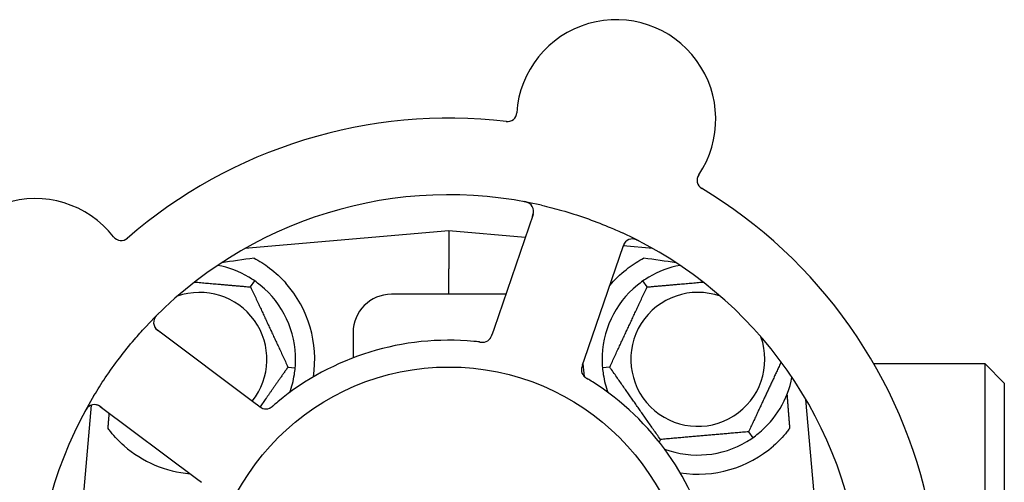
# Model space of a CAD drawing. Header units: inches. Extents: x 5 to 1128, y -85 to 748.
# Tile 623 of 656: x 617.44 to 620.66, y 564.47 to 565.98. Entities that reach past the tile are written whole.
import ezdxf

# ---------------------------------------------------------------- set-up
doc = ezdxf.new("R2010")
doc.units = ezdxf.units.IN
doc.header["$LTSCALE"] = 32
doc.header["$MEASUREMENT"] = 0
doc.layers.add('Visible (ANSI)', color=7, linetype='Continuous', lineweight=30)

msp = doc.modelspace()

# ---------------------------------------------------------------- linework, layer by layer
at = {"layer": 'Visible (ANSI)'}
for p, q in [((619.11808, 565.34539), (618.99093, 564.97352)), ((618.84313, 565.29228), (618.17702, 565.234)), ((618.84313, 565.29228), (618.84313, 565.16737)), ((619.09246, 565.27047), (618.84313, 565.29228)), ((619.28568, 564.87274), (619.41283, 565.24462)), ((619.50924, 565.234), (619.41218, 565.2425)), ((618.84313, 565.08478), (618.84313, 565.16737)), ((618.19621, 565.10875), (618.20988, 565.12826)), ((619.49006, 565.10875), (619.47639, 565.12826)), ((619.02897, 565.08478), (618.65563, 565.08478)), ((618.20672, 564.73189), (617.89233, 564.96772)), ((618.53063, 564.95978), (618.53063, 564.87707)), ((618.99093, 564.97352), (618.9845, 564.95469)), ((619.27925, 564.85394), (619.28568, 564.87274)), ((620.59313, 564.85728), (620.23021, 564.85728)), ((620.59313, 564.35289), (620.59313, 564.85728)), ((620.65563, 564.79478), (620.59313, 564.85728)), ((618.31821, 564.84712), (618.34194, 564.84504)), ((619.36806, 564.84712), (619.34432, 564.84504)), ((620.65563, 564.79478), (620.65563, 564.33392)), ((617.67616, 564.72298), (617.61813, 564.05978)), ((618.22261, 564.71997), (618.20672, 564.73189)), ((620.05613, 564.19701), (620.00851, 564.74124)), ((617.70541, 564.71854), (618.01979, 564.48271)), ((619.82121, 564.63581), (619.83488, 564.61629)), ((619.53363, 564.61065), (619.5297, 564.60222)), ((618.01979, 564.48271), (618.03571, 564.47077))]:
    msp.add_line(p, q, dxfattribs=at)
msp.add_circle((618.84313, 564.05978), 0.7875, dxfattribs=at)
for centre, radius, start, end in [((619.38906, 565.65653), 0.325, 326.006, 176.24329), ((618.84313, 564.05978), 1.6, 83.25836, 130.99093), ((619.03357, 565.67988), 0.03125, 263.29575, 356.24329), ((619.68442, 565.45735), 0.03125, 146.006, 238.95354), ((618.84313, 564.05978), 1.6, 11.25836, 58.99093), ((618.84313, 564.05978), 1.35, 77.06409, 137.1852), ((617.49323, 565.07241), 0.325, 38.006, 248.24329), ((619.08851, 565.3555), 0.03125, 341.12465, 79.27672), ((617.77394, 565.29177), 0.03125, 218.006, 310.95354), ((618.84313, 564.05978), 1.35, 5.06409, 65.1852), ((619.4424, 565.23451), 0.03125, 62.97257, 161.12465), ((618.03063, 564.87228), 0.3125, 59.15807, 79.28378), ((619.65563, 564.87228), 0.3125, 100.71622, 120.84193), ((618.03063, 564.87228), 0.3125, 359.15807, 50.84193), ((618.03063, 564.87228), 0.375, 351.21293, 41.51889), ((619.65563, 564.87228), 0.3125, 129.15807, 180.84193), ((619.65563, 564.87228), 0.375, 138.48111, 140.17271), ((618.03063, 564.87228), 0.21875, 321.38477, 109.65889), ((618.65563, 564.95978), 0.125, 90, 180), ((619.65563, 564.87228), 0.21875, 70.34111, 19.65889), ((617.91108, 564.99272), 0.03125, 134.97257, 233.12465), ((618.84313, 564.05978), 0.875, 84.63234, 129.61695), ((618.95306, 564.95934), 0.03125, 281.91027, 323.9096), ((619.65563, 564.87228), 0.375, 182.07658, 188.57442), ((618.03063, 564.87228), 0.3125, 339.72028, 350.84193), ((619.30695, 564.83835), 0.03125, 179.11888, 220.57804), ((619.65563, 564.87228), 0.3125, 189.15807, 200.27972), ((618.84313, 564.05978), 0.875, 12.63234, 57.61695), ((619.65563, 564.87228), 0.3125, 309.15807, 349.28378), ((618.84313, 564.05978), 1.35, 149.06409, 209.1852), ((617.68665, 564.69354), 0.03125, 53.12465, 151.27672), ((618.246, 564.74148), 0.03125, 251.11888, 292.57804), ((619.65563, 564.87228), 0.3125, 249.72028, 300.84193), ((618.03063, 564.87228), 0.375, 228.77041, 265.08898), ((619.65563, 564.87228), 0.375, 261.21293, 311.22959)]:
    msp.add_arc(centre, radius, start, end, dxfattribs=at)
for centre, major_axis, start_param, end_param in [((619.84817, 565.25473), (-2.38839, -0.20896), 5.4649258, 5.5279515), ((617.8381, 565.25473), (2.38839, -0.20896), 0.7552338, 0.8182595)]:
    msp.add_ellipse(centre, major_axis=major_axis, ratio=0.0521373, start_param=start_param, end_param=end_param, dxfattribs=at)
for points, knots in [([(619.10709, 565.38062), (619.10686, 565.38079), (619.10657, 565.38099), (619.10556, 565.38165), (619.10476, 565.38213), (619.1029, 565.3831), (619.10175, 565.38363), (619.09969, 565.38441), (619.09903, 565.38465), (619.09736, 565.3852), (619.09631, 565.38551), (619.09405, 565.38612), (619.09283, 565.38641), (619.09091, 565.38683), (619.09018, 565.38697), (619.08876, 565.38725), (619.08806, 565.38738), (619.08735, 565.38751)], [0.051298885, 0.051298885, 0.051298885, 0.051298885, 0.057269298, 0.057269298, 0.069785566, 0.069785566, 0.083632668, 0.083632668, 0.089458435, 0.089458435, 0.09782017, 0.09782017, 0.107290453, 0.107290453, 0.113094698, 0.113094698, 0.118968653, 0.118968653, 0.118968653, 0.118968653]), ([(619.14535, 565.37552), (619.16769, 565.37039), (619.18977, 565.36472), (619.23752, 565.35117), (619.26343, 565.34298), (619.31426, 565.32518), (619.33889, 565.31573), (619.37881, 565.29907), (619.3943, 565.29226), (619.40971, 565.28513)], [-0.73117336, -0.73117336, -0.73117336, -0.73117336, -0.55242948, -0.55242948, -0.34016147, -0.34016147, -0.13232742, -0.13232742, 0, 0, 0, 0]), ([(619.11545, 565.33772), (619.11576, 565.33861), (619.11607, 565.33951), (619.11723, 565.34301), (619.11801, 565.34562), (619.11903, 565.35006), (619.11933, 565.35198), (619.11963, 565.35516), (619.11965, 565.35661), (619.11954, 565.35888), (619.11945, 565.35973), (619.11933, 565.36063), (619.1193, 565.36081), (619.11927, 565.36098)], [0, 0, 0, 0, 0.007248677, 0.007248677, 0.028564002, 0.028564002, 0.04748221, 0.04748221, 0.065361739, 0.065361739, 0.076705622, 0.076705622, 0.079955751, 0.079955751, 0.079955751, 0.079955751]), ([(619.42135, 565.25761), (619.42114, 565.25741), (619.42087, 565.25715), (619.41962, 565.25587), (619.41849, 565.25453), (619.41668, 565.25193), (619.41589, 565.25063), (619.4141, 565.24719), (619.41311, 565.24495), (619.41184, 565.24163), (619.41148, 565.24064), (619.41082, 565.23875), (619.41051, 565.23784), (619.4102, 565.23693)], [0.058736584, 0.058736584, 0.058736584, 0.058736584, 0.064782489, 0.064782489, 0.086145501, 0.086145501, 0.103238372, 0.103238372, 0.123434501, 0.123434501, 0.131598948, 0.131598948, 0.13893919, 0.13893919, 0.13893919, 0.13893919]), ([(619.46288, 565.25912), (619.46233, 565.2594), (619.46177, 565.25969), (619.46028, 565.26045), (619.45931, 565.26092), (619.45751, 565.26177), (619.45666, 565.26215), (619.45448, 565.26307), (619.45311, 565.26359), (619.45069, 565.2644), (619.4496, 565.26471), (619.44772, 565.26517), (619.44691, 565.26533), (619.44527, 565.26559), (619.44448, 565.26567), (619.44358, 565.26573), (619.44339, 565.26574), (619.44323, 565.26575)], [0, 0, 0, 0, 0.005149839, 0.005149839, 0.013554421, 0.013554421, 0.020527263, 0.020527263, 0.031641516, 0.031641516, 0.041623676, 0.041623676, 0.051235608, 0.051235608, 0.063734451, 0.063734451, 0.067355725, 0.067355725, 0.067355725, 0.067355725]), ([(618.20777, 565.20281), (618.22383, 565.1942), (618.24126, 565.18327), (618.27723, 565.15581), (618.29562, 565.13869), (618.31141, 565.12085)], [1.44549616, 1.44549616, 1.44549616, 1.44549616, 1.60647008, 1.60647008, 1.78790376, 1.78790376, 1.78790376, 1.78790376]), ([(619.37486, 565.12085), (619.39078, 565.13884), (619.40933, 565.15608), (619.4453, 565.18345), (619.46256, 565.19426), (619.4785, 565.20281)], [0.51027324, 0.51027324, 0.51027324, 0.51027324, 0.69323174, 0.69323174, 0.85269236, 0.85269236, 0.85269236, 0.85269236]), ([(617.89401, 565.01981), (617.89356, 565.01937), (617.89312, 565.01894), (617.89194, 565.01775), (617.89119, 565.01698), (617.88982, 565.01552), (617.8892, 565.01483), (617.88765, 565.01304), (617.88673, 565.0119), (617.88522, 565.00985), (617.88458, 565.00891), (617.88357, 565.00727), (617.88316, 565.00654), (617.88241, 565.00506), (617.88209, 565.00433), (617.88175, 565.0035), (617.88169, 565.00332), (617.88163, 565.00317)], [0, 0, 0, 0, 0.005149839, 0.005149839, 0.013554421, 0.013554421, 0.020527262, 0.020527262, 0.031641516, 0.031641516, 0.041623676, 0.041623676, 0.051235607, 0.051235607, 0.06373445, 0.06373445, 0.067355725, 0.067355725, 0.067355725, 0.067355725]), ([(617.68518, 564.75379), (617.69697, 564.77345), (617.70918, 564.79269), (617.7368, 564.8339), (617.75257, 564.85597), (617.78455, 564.89797), (617.8005, 564.91772), (617.82862, 564.95061), (617.84057, 564.96405), (617.85283, 564.97728)], [-0.73117437, -0.73117437, -0.73117437, -0.73117437, -0.55243049, -0.55243049, -0.34047291, -0.34047291, -0.14064238, -0.14064238, 0, 0, 0, 0]), ([(617.88261, 564.97985), (617.88273, 564.97958), (617.8829, 564.97925), (617.88373, 564.97767), (617.88465, 564.97617), (617.88657, 564.97365), (617.88756, 564.9725), (617.89027, 564.96974), (617.8921, 564.9681), (617.89487, 564.96587), (617.8957, 564.96522), (617.89729, 564.964), (617.89806, 564.96342), (617.89883, 564.96285)], [0.058736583, 0.058736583, 0.058736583, 0.058736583, 0.064782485, 0.064782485, 0.086145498, 0.086145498, 0.103238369, 0.103238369, 0.123434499, 0.123434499, 0.131598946, 0.131598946, 0.138939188, 0.138939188, 0.138939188, 0.138939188]), ([(618.97754, 564.93991), (618.97759, 564.93998), (618.97766, 564.94006), (618.97784, 564.94031), (618.97797, 564.94049), (618.97856, 564.9413), (618.97908, 564.94208), (618.98022, 564.94404), (618.98087, 564.94531), (618.98206, 564.94799), (618.98262, 564.94939), (618.98337, 564.95144), (618.9836, 564.95208), (618.98394, 564.95305), (618.98405, 564.95338), (618.98427, 564.95402), (618.98437, 564.95433), (618.98448, 564.95465)], [0.038929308, 0.038929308, 0.038929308, 0.038929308, 0.040726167, 0.040726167, 0.043941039, 0.043941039, 0.054249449, 0.054249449, 0.066768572, 0.066768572, 0.07820649, 0.07820649, 0.083402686, 0.083402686, 0.086046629, 0.086046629, 0.08863019, 0.08863019, 0.08863019, 0.08863019]), ([(618.97804, 564.94055), (618.97804, 564.94055), (618.97804, 564.94056), (618.97808, 564.94061), (618.97822, 564.9408), (618.97862, 564.94135), (618.97892, 564.9418), (618.97958, 564.94283), (618.97992, 564.94341), (618.98032, 564.94416), (618.98043, 564.94435), (618.98115, 564.94577), (618.98189, 564.94744), (618.98293, 564.9502), (618.98323, 564.95102), (618.98368, 564.95232), (618.98384, 564.95277), (618.98416, 564.95369), (618.98432, 564.95417), (618.98448, 564.95465)], [0.028019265, 0.028019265, 0.028019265, 0.028019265, 0.028672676, 0.028672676, 0.033062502, 0.033062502, 0.040781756, 0.040781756, 0.051074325, 0.051074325, 0.054504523, 0.054504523, 0.075062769, 0.075062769, 0.083066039, 0.083066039, 0.087153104, 0.087153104, 0.091266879, 0.091266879, 0.091266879, 0.091266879]), ([(618.94339, 564.92902), (618.94291, 564.92907), (618.9424, 564.92913), (618.94186, 564.92919), (618.93699, 564.92974), (618.93034, 564.93044), (618.92499, 564.93094)], [0.48080563, 0.48080563, 0.48080563, 0.48080563, 0.5329828, 0.5329828, 0.5329828, 1, 1, 1, 1]), ([(618.94342, 564.92901), (618.94372, 564.92898), (618.94402, 564.92894), (618.94482, 564.92885), (618.94533, 564.9288), (618.94691, 564.92863), (618.948, 564.92852), (618.95027, 564.92835), (618.95147, 564.92829), (618.95383, 564.92823), (618.95495, 564.92826), (618.95716, 564.92839), (618.95815, 564.92853), (618.95938, 564.92874), (618.95971, 564.92881), (618.95996, 564.92886)], [0.001596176, 0.001596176, 0.001596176, 0.001596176, 0.00393777, 0.00393777, 0.007842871, 0.007842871, 0.016055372, 0.016055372, 0.025513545, 0.025513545, 0.037191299, 0.037191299, 0.054193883, 0.054193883, 0.061558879, 0.061558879, 0.061558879, 0.061558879]), ([(618.94342, 564.92901), (618.94397, 564.92895), (618.94451, 564.92889), (618.94559, 564.92876), (618.94613, 564.9287), (618.94794, 564.92851), (618.94921, 564.9284), (618.95128, 564.92827), (618.95213, 564.92823), (618.95407, 564.9282), (618.95509, 564.92823), (618.95688, 564.92836), (618.95769, 564.92845), (618.95896, 564.92865), (618.95949, 564.92875), (618.9598, 564.92882), (618.95984, 564.92883), (618.95985, 564.92883), (618.95985, 564.92883), (618.95985, 564.92883)], [0, 0, 0, 0, 0.004180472, 0.004180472, 0.008305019, 0.008305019, 0.018114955, 0.018114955, 0.025612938, 0.025612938, 0.036850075, 0.036850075, 0.047489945, 0.047489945, 0.056089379, 0.056089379, 0.05828692, 0.05828692, 0.058652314, 0.058652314, 0.058652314, 0.058652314]), ([(619.27925, 564.85394), (619.27908, 564.85344), (619.27891, 564.85293), (619.27858, 564.85196), (619.27842, 564.85148), (619.27806, 564.8504), (619.27787, 564.8498), (619.27719, 564.84768), (619.27681, 564.8463), (619.27629, 564.84413), (619.27611, 564.84317), (619.27587, 564.84142), (619.27579, 564.84066), (619.27571, 564.83938), (619.2757, 564.83882), (619.2757, 564.83849), (619.2757, 564.83845), (619.2757, 564.83845), (619.2757, 564.83845), (619.2757, 564.83845)], [0, 0, 0, 0, 0.004355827, 0.004355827, 0.0086878, 0.0086878, 0.014307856, 0.014307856, 0.029588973, 0.029588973, 0.043844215, 0.043844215, 0.054171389, 0.054171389, 0.061954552, 0.061954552, 0.063871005, 0.063871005, 0.063878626, 0.063878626, 0.063878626, 0.063878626]), ([(619.27924, 564.8539), (619.27914, 564.85362), (619.27905, 564.85334), (619.27852, 564.85179), (619.27808, 564.85048), (619.27724, 564.84773), (619.27684, 564.84627), (619.27624, 564.84363), (619.27604, 564.84243), (619.27577, 564.84017), (619.27571, 564.83908), (619.2757, 564.83817), (619.2757, 564.83803), (619.2757, 564.83792)], [0, 0, 0, 0, 0.002309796, 0.002309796, 0.012623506, 0.012623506, 0.024338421, 0.024338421, 0.035397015, 0.035397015, 0.047442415, 0.047442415, 0.049661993, 0.049661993, 0.049661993, 0.049661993]), ([(619.28273, 564.8186), (619.28288, 564.81842), (619.28307, 564.81819), (619.28366, 564.81753), (619.2841, 564.81707), (619.28507, 564.81613), (619.28558, 564.81566), (619.28666, 564.81474), (619.2872, 564.81431), (619.28854, 564.81329), (619.28938, 564.81269), (619.29064, 564.81184), (619.29102, 564.81158), (619.29241, 564.81067), (619.29346, 564.81002), (619.29484, 564.80917), (619.29519, 564.80896), (619.29568, 564.80866), (619.29583, 564.80857), (619.29598, 564.80848)], [0.044252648, 0.044252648, 0.044252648, 0.044252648, 0.050671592, 0.050671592, 0.061250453, 0.061250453, 0.071050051, 0.071050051, 0.078610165, 0.078610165, 0.087196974, 0.087196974, 0.090753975, 0.090753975, 0.100050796, 0.100050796, 0.103147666, 0.103147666, 0.104517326, 0.104517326, 0.104517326, 0.104517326]), ([(619.28297, 564.81831), (619.28297, 564.81831), (619.28299, 564.81828), (619.28307, 564.81818), (619.28317, 564.81807), (619.28346, 564.81773), (619.28371, 564.81746), (619.28455, 564.81657), (619.28523, 564.81592), (619.28675, 564.81462), (619.28757, 564.81397), (619.28955, 564.81253), (619.29076, 564.81172), (619.29314, 564.8102), (619.29433, 564.80948), (619.29565, 564.80868), (619.29582, 564.80858), (619.29598, 564.80848)], [0.030853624, 0.030853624, 0.030853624, 0.030853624, 0.032941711, 0.032941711, 0.036385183, 0.036385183, 0.042347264, 0.042347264, 0.055267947, 0.055267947, 0.065838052, 0.065838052, 0.077516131, 0.077516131, 0.087897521, 0.087897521, 0.089364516, 0.089364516, 0.089364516, 0.089364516]), ([(617.71189, 564.71368), (617.71114, 564.71424), (617.71038, 564.71481), (617.70741, 564.717), (617.70517, 564.71855), (617.70126, 564.72089), (617.69953, 564.72177), (617.69659, 564.72303), (617.69523, 564.72351), (617.69303, 564.7241), (617.69219, 564.72428), (617.6913, 564.72444), (617.69112, 564.72447), (617.69095, 564.7245)], [0, 0, 0, 0, 0.007248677, 0.007248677, 0.028564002, 0.028564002, 0.047482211, 0.047482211, 0.06536174, 0.06536174, 0.076705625, 0.076705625, 0.079955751, 0.079955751, 0.079955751, 0.079955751]), ([(617.66851, 564.71899), (617.66828, 564.71882), (617.66799, 564.7186), (617.66705, 564.71784), (617.66635, 564.71723), (617.66485, 564.71576), (617.664, 564.71483), (617.66262, 564.71312), (617.66219, 564.71256), (617.66115, 564.71114), (617.66052, 564.71024), (617.65925, 564.70828), (617.65859, 564.7072), (617.6576, 564.70551), (617.65724, 564.70486), (617.65654, 564.70359), (617.6562, 564.70297), (617.65586, 564.70233)], [0.051298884, 0.051298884, 0.051298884, 0.051298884, 0.057269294, 0.057269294, 0.069785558, 0.069785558, 0.083632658, 0.083632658, 0.089458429, 0.089458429, 0.097820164, 0.097820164, 0.107290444, 0.107290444, 0.113094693, 0.113094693, 0.118968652, 0.118968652, 0.118968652, 0.118968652]), ([(618.22261, 564.71996), (618.22303, 564.71965), (618.22346, 564.71933), (618.22429, 564.71871), (618.22469, 564.71841), (618.22561, 564.71773), (618.22611, 564.71737), (618.22793, 564.71607), (618.22912, 564.71528), (618.23103, 564.71411), (618.23189, 564.71364), (618.23347, 564.71287), (618.23417, 564.71257), (618.23536, 564.7121), (618.23589, 564.71191), (618.2362, 564.71181), (618.23625, 564.71179), (618.23625, 564.71179), (618.23625, 564.71179), (618.23625, 564.71179)], [0, 0, 0, 0, 0.004355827, 0.004355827, 0.008687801, 0.008687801, 0.014307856, 0.014307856, 0.029588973, 0.029588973, 0.043844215, 0.043844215, 0.054171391, 0.054171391, 0.061954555, 0.061954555, 0.063871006, 0.063871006, 0.063878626, 0.063878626, 0.063878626, 0.063878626]), ([(618.22265, 564.71994), (618.22288, 564.71976), (618.22312, 564.71958), (618.22443, 564.7186), (618.22554, 564.71778), (618.22789, 564.71613), (618.22916, 564.71529), (618.23148, 564.71392), (618.23257, 564.71335), (618.23462, 564.7124), (618.23565, 564.71201), (618.23652, 564.71171), (618.23664, 564.71167), (618.23675, 564.71163)], [0, 0, 0, 0, 0.002309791, 0.002309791, 0.012623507, 0.012623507, 0.024338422, 0.024338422, 0.035397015, 0.035397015, 0.047442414, 0.047442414, 0.049661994, 0.049661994, 0.049661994, 0.049661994]), ([(618.2573, 564.71235), (618.25751, 564.71244), (618.25779, 564.71255), (618.2586, 564.71291), (618.25917, 564.71318), (618.26036, 564.71381), (618.26098, 564.71416), (618.26218, 564.7149), (618.26276, 564.71528), (618.26414, 564.71623), (618.26497, 564.71685), (618.26617, 564.71778), (618.26653, 564.71806), (618.26782, 564.71911), (618.26878, 564.71991), (618.27, 564.72096), (618.27031, 564.72122), (618.27075, 564.7216), (618.27088, 564.72171), (618.27101, 564.72182)], [0.044252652, 0.044252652, 0.044252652, 0.044252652, 0.050671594, 0.050671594, 0.061250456, 0.061250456, 0.071050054, 0.071050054, 0.078610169, 0.078610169, 0.087196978, 0.087196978, 0.090753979, 0.090753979, 0.100050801, 0.100050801, 0.10314767, 0.10314767, 0.10451733, 0.10451733, 0.10451733, 0.10451733]), ([(618.25765, 564.71248), (618.25765, 564.71248), (618.25768, 564.7125), (618.2578, 564.71255), (618.25793, 564.7126), (618.25835, 564.71278), (618.25868, 564.71293), (618.25979, 564.71346), (618.26061, 564.7139), (618.26232, 564.71494), (618.2632, 564.71552), (618.26517, 564.71696), (618.26632, 564.71786), (618.2685, 564.71965), (618.26955, 564.72056), (618.27072, 564.72157), (618.27087, 564.7217), (618.27101, 564.72182)], [0.030853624, 0.030853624, 0.030853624, 0.030853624, 0.032941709, 0.032941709, 0.03638518, 0.03638518, 0.042347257, 0.042347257, 0.055267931, 0.055267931, 0.065838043, 0.065838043, 0.077516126, 0.077516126, 0.087897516, 0.087897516, 0.089364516, 0.089364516, 0.089364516, 0.089364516]), ([(617.78348, 564.59025), (617.768, 564.60382), (617.75304, 564.6193), (617.73693, 564.63907), (617.73398, 564.64284), (617.73114, 564.64661)], [0.52788927, 0.52788927, 0.52788927, 0.52788927, 0.6827691, 0.6827691, 0.71884724, 0.71884724, 0.71884724, 0.71884724]), ([(619.95513, 564.64661), (619.9523, 564.64285), (619.94936, 564.6391), (619.93324, 564.61933), (619.91828, 564.60383), (619.90279, 564.59025)], [1.52999431, 1.52999431, 1.52999431, 1.52999431, 1.56596178, 1.56596178, 1.72096024, 1.72096024, 1.72096024, 1.72096024])]:
    msp.add_open_spline(points, degree=3, knots=knots, dxfattribs=at)
for points, weights in [([(618.01346, 565.12474), (618.09882, 565.11727), (618.19621, 565.10875)], [1.11819795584, 1.14843950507, 1.04422863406]), ([(618.19621, 565.10875), (618.25721, 564.97793), (618.31821, 564.84712)], [1.04422863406, 1.20577136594, 1.04422863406]), ([(619.36806, 564.84712), (619.42906, 564.97793), (619.49006, 565.10875)], [1.04422863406, 1.20577136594, 1.04422863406]), ([(619.49006, 565.10875), (619.58744, 565.11727), (619.67281, 565.12474)], [1.04422863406, 1.14843950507, 1.11819795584]), ([(619.92755, 564.86386), (619.87596, 564.75322), (619.82121, 564.63581)], [1.07748863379, 1.18694802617, 1.04422863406]), ([(618.31821, 564.84712), (618.26934, 564.77733), (618.22695, 564.71679)], [1.04422863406, 1.13389426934, 1.12402059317]), ([(619.53363, 564.61065), (619.45084, 564.72889), (619.36806, 564.84712)], [1.04422863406, 1.20577136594, 1.04422863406]), ([(619.94628, 564.75748), (619.95074, 564.70167), (619.95513, 564.64661)], [0.999904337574, 0.999905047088, 0.99992150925]), ([(617.73114, 564.64661), (617.73311, 564.67136), (617.7351, 564.69627)], [0.999921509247, 0.999914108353, 0.999909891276]), ([(619.82121, 564.63581), (619.67742, 564.62323), (619.53363, 564.61065)], [1.04422863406, 1.20577136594, 1.04422863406])]:
    msp.add_rational_spline(points, weights, degree=2, dxfattribs=at)
for points in [[(618.20988, 565.12826), (618.20363, 565.13263), (618.19705, 565.13688), (618.19084, 565.14059)], [(618.22796, 565.11459), (618.22236, 565.11916), (618.21612, 565.12389), (618.20988, 565.12826)], [(619.47639, 565.12826), (619.47015, 565.12389), (619.46391, 565.11916), (619.4583, 565.11459)], [(619.49542, 565.14059), (619.48922, 565.13688), (619.48264, 565.13263), (619.47639, 565.12826)], [(618.34194, 564.84504), (618.3426, 564.85264), (618.34299, 564.86046), (618.3431, 564.86769)], [(619.34317, 564.86769), (619.34327, 564.86046), (619.34366, 564.85264), (619.34432, 564.84504)], [(618.33915, 564.82254), (618.3403, 564.82968), (618.34127, 564.83745), (618.34194, 564.84504)], [(619.34432, 564.84504), (619.34499, 564.83745), (619.34597, 564.82968), (619.34712, 564.82254)], [(619.31176, 564.79871), (619.30671, 564.80191), (619.3002, 564.80592), (619.29598, 564.80848)], [(618.28519, 564.73381), (618.28058, 564.73), (618.27475, 564.72505), (618.27101, 564.72182)], [(619.83488, 564.61629), (619.84112, 564.62067), (619.84736, 564.6254), (619.85296, 564.62997)], [(619.81584, 564.60397), (619.82205, 564.60768), (619.82863, 564.61193), (619.83488, 564.61629)]]:
    msp.add_open_spline(points, degree=3, dxfattribs=at)

doc.saveas('drawing.dxf')
